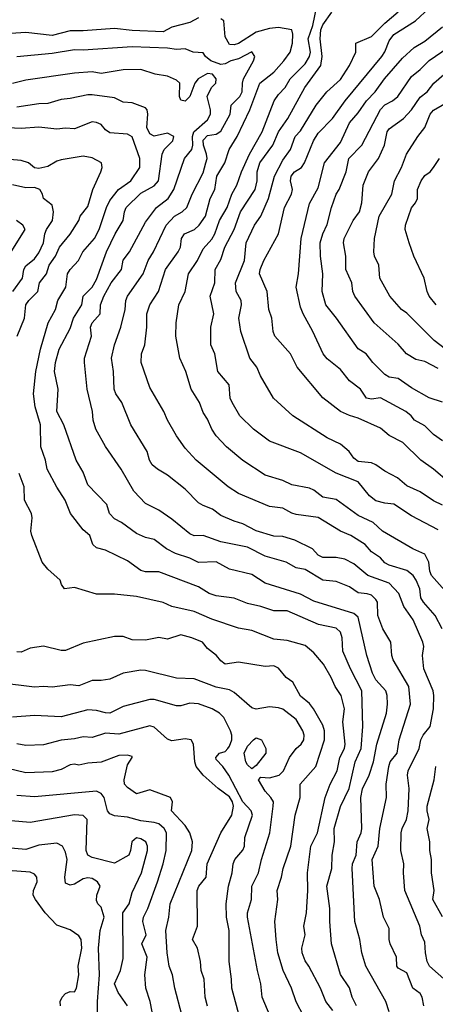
# Model space of a CAD drawing. Header units: metres. Extents: x -46681 to -43747, y -240911 to -237677.
# Tile 975 of 1056: x -44325 to -44278, y -238720 to -238609. Entities that reach past the tile are written whole.
import ezdxf

# ---------------------------------------------------------------- set-up
doc = ezdxf.new("R2010")
doc.units = ezdxf.units.M
doc.layers.add('CONTOUR_INDEX', color=1, linetype='Continuous')
doc.layers.add('CONTOUR_INTER', color=3, linetype='Continuous')

msp = doc.modelspace()

# ---------------------------------------------------------------- linework, layer by layer
at = {"layer": 'CONTOUR_INDEX'}
for points, elevation in [([(-44305.1, -238608.67), (-44306.1, -238609.18), (-44308.1, -238609.71), (-44309.1, -238610.24), (-44312.6, -238610.11), (-44314.6, -238609.88), (-44318.1, -238610.14), (-44319.6, -238610.13), (-44321.6, -238610.67), (-44324.6, -238610.32), (-44328.6, -238610.59), (-44330.1, -238610.58), (-44333.1, -238609.8), (-44335.1, -238609.78), (-44336.6, -238609.14), (-44337.6, -238609.06), (-44341.1, -238608.06)], 120), ([(-44277.63, -238677.52), (-44278.43, -238676.02), (-44279.74, -238674.52), (-44280.02, -238674.02), (-44280.16, -238673.02), (-44280.55, -238672.02), (-44280.91, -238671.52), (-44281.6, -238670.96), (-44283.6, -238670.35), (-44284.1, -238670.07), (-44284.6, -238669.52), (-44285.6, -238668.85), (-44286.32, -238668.02), (-44287.93, -238667.02), (-44289.1, -238666.51), (-44291.6, -238664.97), (-44294.1, -238664.62), (-44294.6, -238664.49), (-44295.6, -238663.94), (-44297.1, -238663.73), (-44300.6, -238662.26), (-44301.76, -238661.52), (-44305.36, -238658.52), (-44306.6, -238657.15), (-44307.6, -238655.77), (-44308.59, -238654.02), (-44309.02, -238653.02), (-44310.6, -238650.34), (-44311.57, -238647.52), (-44311.53, -238646.52), (-44311.16, -238645.52), (-44310.94, -238643.52), (-44310.94, -238642.02), (-44310.61, -238641.02), (-44309.62, -238639.52), (-44308.83, -238637.02), (-44307.4, -238635.02), (-44307.14, -238634.52), (-44307.01, -238633.52), (-44306.69, -238633.02), (-44305.58, -238632.52), (-44305.03, -238632.02), (-44304.32, -238631.02), (-44303.79, -238629.02), (-44303.26, -238628.02), (-44303.06, -238626.52), (-44302.13, -238625.02), (-44301.64, -238623.52), (-44300.76, -238622.02), (-44299.32, -238619.02), (-44298.2, -238616.02), (-44296.6, -238614.77), (-44295.49, -238613.52), (-44294.79, -238612.52), (-44294.5, -238611.52), (-44294.46, -238610.52), (-44294.58, -238610.02), (-44296.1, -238609.74), (-44297.1, -238609.87), (-44298.6, -238610.27), (-44300.6, -238611.54), (-44301.1, -238611.7), (-44301.6, -238611.66), (-44302.1, -238610.8), (-44302.27, -238609.02), (-44302.6, -238608.76)], 120), ([(-44277.6, -238656.33), (-44278.6, -238655.63), (-44279.6, -238654.64), (-44280.76, -238654.02), (-44281.12, -238653.52), (-44281.72, -238653.02), (-44284.6, -238651.5), (-44285.6, -238651.63), (-44286.16, -238651.52), (-44286.83, -238650.52), (-44288.1, -238649.59), (-44289.1, -238648.31), (-44290.6, -238647.09), (-44291.04, -238646.52), (-44292.21, -238644.02), (-44293.3, -238642.02), (-44293.6, -238641.28), (-44294.11, -238639.02), (-44293.85, -238637.52), (-44293.55, -238633.52), (-44292.6, -238629.59), (-44291.6, -238627.83), (-44290.92, -238625.02), (-44289.1, -238622.71), (-44288.1, -238620.5), (-44287.1, -238619.37), (-44286.15, -238618.02), (-44285.2, -238617.02), (-44284.14, -238615.52), (-44282.1, -238613.22), (-44280.8, -238612.02), (-44279.6, -238611.28), (-44277.6, -238609.66)], 125), ([(-44325.56, -238644.52), (-44324.72, -238642.52), (-44324.59, -238641.02), (-44324.25, -238640.52), (-44323.23, -238639.52), (-44323.06, -238638.52), (-44322.25, -238637.52), (-44321.94, -238636.52), (-44321.23, -238635.52), (-44320.77, -238634.52), (-44319.6, -238633.04), (-44318.62, -238631.52), (-44318.47, -238631.02), (-44317.6, -238629.93), (-44317.01, -238628.02), (-44316.12, -238626.02), (-44315.97, -238625.52), (-44316.06, -238625.02), (-44317.1, -238624.43), (-44318.1, -238624.25), (-44320.6, -238624.67), (-44321.1, -238624.82), (-44322.1, -238625.41), (-44323.1, -238625.64), (-44323.6, -238625.56), (-44324.29, -238625.02), (-44325.1, -238624.76), (-44331.1, -238624.21)], 115), ([(-44289.97, -238720.52), (-44290.74, -238719.52), (-44291.34, -238718.02), (-44292.65, -238715.52), (-44293.1, -238714.92), (-44293.42, -238714.02), (-44293.47, -238713.52), (-44293.1, -238712.02), (-44293.23, -238711.02), (-44292.95, -238709.52), (-44292.77, -238707.02), (-44292.82, -238705.02), (-44292.44, -238702.02), (-44291.71, -238700.52), (-44290.82, -238696.52), (-44290.27, -238695.02), (-44289.48, -238693.52), (-44289.17, -238692.02), (-44288.65, -238691.02), (-44288.56, -238690.52), (-44288.84, -238688.02), (-44288.65, -238686.52), (-44289.01, -238685.02), (-44289.71, -238684.02), (-44290.14, -238683.02), (-44291.03, -238681.52), (-44292.1, -238680.24), (-44293.1, -238679.39), (-44295.1, -238678.82), (-44296.6, -238678.67), (-44299.1, -238677.69), (-44300.6, -238677.46), (-44303.6, -238676.42), (-44305.6, -238675.57), (-44308.1, -238674.99), (-44309.1, -238674.56), (-44312.1, -238673.89), (-44314.6, -238673.63), (-44316.6, -238673.6), (-44319.1, -238672.85), (-44320.24, -238673.02), (-44320.57, -238672.52), (-44320.7, -238672.02), (-44322.1, -238670.78), (-44322.75, -238670.02), (-44323.92, -238667.02), (-44324.02, -238666.52), (-44323.88, -238665.02), (-44323.96, -238664.52), (-44324.73, -238663.02), (-44324.78, -238661.52), (-44325.33, -238660.02)], 115), ([(-44307, -238721.02), (-44307.79, -238718.02), (-44308.03, -238716.52), (-44308.42, -238715.52), (-44308.66, -238714.02), (-44308.8, -238711.52), (-44308.45, -238710.02), (-44308.29, -238708.52), (-44305.88, -238702.52), (-44305.78, -238701.52), (-44306.07, -238700.52), (-44306.6, -238699.69), (-44308.17, -238698.02), (-44308.05, -238697.02), (-44308.25, -238696.52), (-44310.6, -238695.67), (-44312.1, -238696.12), (-44313.1, -238695.42), (-44313.44, -238695.02), (-44313.49, -238694.52), (-44313.1, -238692.85), (-44312.59, -238692.02), (-44312.6, -238691.92), (-44313.1, -238691.75), (-44314.1, -238691.8), (-44316.1, -238692.56), (-44317.6, -238692.67), (-44318.6, -238692.88), (-44319.1, -238692.77), (-44319.6, -238692.85), (-44320.6, -238693.37), (-44321.6, -238693.64), (-44324.6, -238693.76), (-44326.6, -238693.25)], 110), ([(-44277.6, -238709.97), (-44278.69, -238708.02), (-44278.54, -238707.02), (-44278.85, -238705.02), (-44278.83, -238703.52), (-44279.03, -238702.52), (-44279.02, -238701.52), (-44279.31, -238700.02), (-44279.1, -238699.02), (-44279.34, -238698.02), (-44279.31, -238697.52), (-44278.53, -238694.52), (-44278.34, -238693.02)], 120)]:
    msp.add_lwpolyline(points, dxfattribs=dict(at, elevation=elevation))
at = {"layer": 'CONTOUR_INTER'}
for points, elevation in [([(-44277.04, -238673.52), (-44278.83, -238671.52), (-44279.02, -238671.02), (-44279.15, -238670.02), (-44279.6, -238669.09), (-44280.93, -238668.52), (-44284.36, -238666.52), (-44285.4, -238665.52), (-44287.1, -238664.73), (-44289.6, -238662.93), (-44291.1, -238662.7), (-44292.1, -238661.91), (-44292.6, -238661.67), (-44294.6, -238661.28), (-44295.6, -238660.8), (-44297.6, -238660.22), (-44300.1, -238658.56), (-44301.95, -238657.02), (-44303.1, -238655.77), (-44303.61, -238655.02), (-44304.1, -238653.91), (-44304.6, -238653.15), (-44304.99, -238652.02), (-44305.95, -238650.52), (-44306.55, -238648.52), (-44307.23, -238647.02), (-44307.65, -238644.52), (-44307.63, -238643.02), (-44307.32, -238641.02), (-44306.62, -238639.52), (-44306.25, -238637.52), (-44305.22, -238636.02), (-44304.6, -238634.7), (-44303.6, -238633.62), (-44303.28, -238633.02), (-44302.75, -238631.52), (-44301.87, -238630.02), (-44301.37, -238628.52), (-44300.79, -238627.52), (-44300.28, -238626.02), (-44299.37, -238624.02), (-44297.94, -238621.52), (-44296.57, -238618.02), (-44296.1, -238617.29), (-44295.33, -238616.52), (-44294.77, -238615.52), (-44293.1, -238613.86), (-44292.6, -238613.02), (-44292.49, -238612.52), (-44292.76, -238611.02), (-44292.23, -238609.52), (-44291.81, -238607.52)], 121), ([(-44278.1, -238666.35), (-44281.1, -238664.77), (-44283.1, -238663.46), (-44284.1, -238663.36), (-44285.1, -238663.08), (-44285.82, -238662.52), (-44287.1, -238660.95), (-44289.6, -238659.96), (-44293.6, -238657.68), (-44297.1, -238656.38), (-44298.92, -238655.02), (-44300.44, -238653.52), (-44301.31, -238652.02), (-44301.53, -238651.52), (-44301.67, -238650.02), (-44302.92, -238648.52), (-44303.26, -238646.52), (-44303.71, -238645.52), (-44303.72, -238643.52), (-44303.39, -238642.02), (-44303.8, -238640.02), (-44303.26, -238638.52), (-44303.24, -238637.02), (-44302.6, -238635.88), (-44302.13, -238634.52), (-44301.1, -238632.52), (-44300.37, -238630.52), (-44298.73, -238628.02), (-44298.5, -238627.02), (-44298.5, -238626.02), (-44298.2, -238625.02), (-44296.71, -238623.02), (-44296.08, -238621.52), (-44295.04, -238620.02), (-44293.12, -238616.52), (-44291.33, -238614.02), (-44291.16, -238613.02), (-44291.4, -238611.02), (-44291.3, -238610.02), (-44291.1, -238609.44), (-44290.06, -238608.02)], 122), ([(-44277.6, -238663.6), (-44278.6, -238663.1), (-44280.1, -238662.09), (-44281.6, -238661.42), (-44282.66, -238660.52), (-44284.1, -238659.77), (-44285.1, -238659.04), (-44285.6, -238658.83), (-44287.1, -238658.67), (-44287.6, -238658.28), (-44288.11, -238657.52), (-44289.1, -238656.7), (-44290.6, -238655.98), (-44294.46, -238653.52), (-44296.64, -238651.52), (-44298.12, -238649.02), (-44298.55, -238648.02), (-44299.34, -238647.02), (-44300.35, -238644.02), (-44300.58, -238642.52), (-44300.27, -238641.02), (-44300.31, -238640.52), (-44300.86, -238639.52), (-44300.92, -238638.52), (-44299.92, -238636.02), (-44299.73, -238634.02), (-44298.81, -238632.02), (-44298.09, -238631.02), (-44297.2, -238629.02), (-44296.55, -238626.52), (-44295.6, -238624.71), (-44294.72, -238623.52), (-44294.22, -238622.02), (-44293.6, -238621.39), (-44291.83, -238618.52), (-44290.62, -238617.02), (-44289.1, -238615.6), (-44288.07, -238614.02), (-44287.35, -238612.52), (-44287.38, -238611.52), (-44285.6, -238610.77), (-44284.1, -238609.26), (-44282.6, -238607.99)], 123), ([(-44276.86, -238661.02), (-44278.6, -238659.53), (-44280.05, -238658.52), (-44282.07, -238656.52), (-44283.6, -238655.74), (-44284.6, -238654.91), (-44287.1, -238653.77), (-44288.1, -238653.49), (-44289.09, -238653.02), (-44291.1, -238651.49), (-44294, -238648.02), (-44294.72, -238646.52), (-44296.49, -238644.52), (-44296.68, -238644.02), (-44296.85, -238642.52), (-44297.18, -238641.52), (-44297.36, -238639.52), (-44298.22, -238637.52), (-44298.15, -238637.02), (-44297.76, -238636.02), (-44296.08, -238633.02), (-44295.42, -238630.02), (-44294.64, -238628.52), (-44294.5, -238628.02), (-44294.75, -238627.02), (-44294.65, -238626.52), (-44294.28, -238626.02), (-44293.51, -238625.52), (-44293.16, -238625.02), (-44292.13, -238622.52), (-44291.6, -238621.67), (-44290, -238620.02), (-44288.57, -238618.02), (-44284.45, -238613.02), (-44284.1, -238612.51), (-44283.6, -238611.27), (-44283.1, -238610.53), (-44280.65, -238609.02), (-44279.1, -238607.58)], 124), ([(-44277.1, -238717.25), (-44279.07, -238715.52), (-44279.31, -238715.02), (-44279.51, -238714.02), (-44279.6, -238712.84), (-44279.96, -238712.02), (-44280.16, -238711.02), (-44281.85, -238707.02), (-44282, -238705.02), (-44281.95, -238704.02), (-44282.28, -238702.52), (-44282.27, -238700.52), (-44282.16, -238700.02), (-44281.65, -238699.02), (-44281.48, -238698.02), (-44281.34, -238695.52), (-44281.56, -238694.02), (-44281.45, -238693.52), (-44280.23, -238691.02), (-44280.05, -238690.02), (-44279.79, -238689.52), (-44278.98, -238688.52), (-44278.62, -238686.52), (-44278.57, -238685.02), (-44278.65, -238684.52), (-44279.7, -238682.02), (-44279.86, -238680.52), (-44279.71, -238679.52), (-44279.81, -238679.02), (-44280.9, -238676.52), (-44281.97, -238675.02), (-44282.53, -238673.52), (-44283.6, -238672.38), (-44286.03, -238671.52), (-44287.6, -238670.21), (-44288.6, -238669.66), (-44289.6, -238669.48), (-44291.1, -238669.47), (-44291.6, -238669.21), (-44292.25, -238668.52), (-44294.25, -238667.52), (-44295.6, -238667.13), (-44296.6, -238667.08), (-44298.6, -238666.48), (-44300.1, -238665.69), (-44301.1, -238665.4), (-44302.6, -238664.73), (-44303.53, -238664.02), (-44304.6, -238663.64), (-44305.1, -238663.31), (-44306.6, -238661.79), (-44308.6, -238660.19), (-44309.75, -238659.52), (-44310.33, -238659.02), (-44310.65, -238658.52), (-44310.91, -238657.52), (-44312.74, -238654.52), (-44313.77, -238652.02), (-44314.43, -238651.02), (-44314.62, -238650.52), (-44314.69, -238648.52), (-44314.93, -238647.02), (-44314.58, -238645.52), (-44313.88, -238643.52), (-44313.39, -238641.52), (-44313.3, -238640.52), (-44313.1, -238640.02), (-44311.34, -238637.52), (-44310.77, -238636.02), (-44310.17, -238635.02), (-44308.75, -238632.02), (-44307.83, -238631.02), (-44306.96, -238630.52), (-44306.42, -238630.02), (-44305.81, -238628.52), (-44304.6, -238626.15), (-44304.27, -238625.02), (-44304.15, -238624.52), (-44304.2, -238624.02), (-44304.55, -238623.02), (-44304.6, -238622.45), (-44304.1, -238621.94), (-44303.1, -238621.79), (-44302.6, -238621.44), (-44301.54, -238619.52), (-44301.43, -238618.52), (-44300.44, -238617.52), (-44300.19, -238617.02), (-44300.16, -238616.02), (-44300.02, -238615.52), (-44298.9, -238613.52), (-44298.75, -238613.02), (-44299.1, -238612.51), (-44300.6, -238613.3), (-44301.48, -238613.52), (-44302.1, -238613.86), (-44302.6, -238613.92), (-44303.72, -238613.52), (-44304.33, -238613.02), (-44304.6, -238612.61), (-44305.7, -238612.52), (-44306.6, -238612.15), (-44307.6, -238612.25), (-44308.6, -238612.1), (-44312.6, -238611.92), (-44318.1, -238612.29), (-44319.1, -238612.26), (-44321.6, -238612.67), (-44325.6, -238613.06)], 119), ([(-44277.6, -238651.98), (-44279.1, -238651.49), (-44281.1, -238650.35), (-44282.6, -238649.32), (-44283.6, -238649.15), (-44284.1, -238648.87), (-44285.47, -238647.52), (-44286.2, -238646.52), (-44287.1, -238645.95), (-44289.55, -238642.52), (-44290.77, -238641.02), (-44291.17, -238639.52), (-44291.1, -238637.52), (-44291.36, -238635.52), (-44291.38, -238634.02), (-44291.1, -238633.02), (-44290.6, -238631.96), (-44290.12, -238630.02), (-44289.6, -238628.55), (-44289.24, -238628.02), (-44288.47, -238626.02), (-44288.15, -238624.52), (-44286.69, -238623.02), (-44284.6, -238618.98), (-44284.1, -238618.47), (-44283.22, -238618.02), (-44282.63, -238617.52), (-44281.1, -238615.29), (-44280.1, -238614.49), (-44279.1, -238613.48), (-44276.94, -238612.02)], 126), ([(-44279.69, -238720.02), (-44279.88, -238719.02), (-44280.1, -238718.62), (-44280.95, -238718.02), (-44281.6, -238716.29), (-44282.6, -238715.75), (-44282.75, -238715.52), (-44282.78, -238714.52), (-44283.49, -238713.02), (-44283.6, -238712.55), (-44283.6, -238711.28), (-44284.24, -238710.02), (-44284.7, -238708.02), (-44285.3, -238706.52), (-44285.51, -238703.52), (-44284.86, -238702.02), (-44284.67, -238700.02), (-44283.92, -238696.52), (-44283.95, -238695.02), (-44283.66, -238693.02), (-44283.5, -238692.52), (-44282.7, -238691.52), (-44282.47, -238690.02), (-44281.2, -238686.02), (-44281.38, -238684.02), (-44283.15, -238681.02), (-44283.3, -238680.52), (-44283.44, -238679.02), (-44284.32, -238677.52), (-44284.87, -238676.02), (-44284.93, -238674.52), (-44285.1, -238674.2), (-44285.6, -238673.74), (-44286.1, -238673.57), (-44287.1, -238673.47), (-44288.1, -238672.78), (-44289.6, -238672.2), (-44291.1, -238672.04), (-44293.1, -238670.85), (-44294.1, -238670.66), (-44295.24, -238670.02), (-44297.6, -238669.33), (-44299.6, -238668.32), (-44302.6, -238667.71), (-44304.6, -238667.02), (-44305.6, -238667.03), (-44306.1, -238666.83), (-44308.1, -238665.18), (-44309.6, -238664.15), (-44311.1, -238663.41), (-44312.42, -238662.02), (-44313.82, -238659.52), (-44315.6, -238656.97), (-44316.69, -238655.02), (-44316.99, -238654.02), (-44317.08, -238653.02), (-44317.68, -238650.52), (-44317.97, -238647.52), (-44317.96, -238647.02), (-44317.18, -238644.52), (-44317.29, -238643.52), (-44317.12, -238643.02), (-44316.21, -238642.02), (-44316.15, -238641.02), (-44315.8, -238640.02), (-44314.97, -238638.52), (-44313.81, -238637.02), (-44313.6, -238635.99), (-44312.91, -238635.02), (-44311.1, -238631.68), (-44309.86, -238630.02), (-44308.54, -238629.02), (-44307.88, -238628.02), (-44306.68, -238624.52), (-44305.87, -238623.52), (-44305.75, -238623.02), (-44305.78, -238622.02), (-44305.62, -238621.52), (-44304.1, -238620.17), (-44303.76, -238619.52), (-44303.76, -238619.02), (-44304.12, -238617.52), (-44303.64, -238616.52), (-44303.17, -238616.02), (-44303.11, -238615.52), (-44303.52, -238615.02), (-44304.1, -238614.93), (-44305.14, -238615.52), (-44305.51, -238616.02), (-44306.1, -238617.52), (-44306.6, -238618.04), (-44307.1, -238617.95), (-44307.26, -238617.52), (-44307.23, -238616.02), (-44307.6, -238615.67), (-44308.6, -238615.23), (-44309.98, -238615.02), (-44311.6, -238614.48), (-44313.6, -238614.53), (-44316.1, -238614.95), (-44317.1, -238614.75), (-44319.1, -238614.89), (-44324.6, -238615.69), (-44326.1, -238616.07)], 118), ([(-44278.1, -238648.17), (-44279.6, -238647.4), (-44280.6, -238647.18), (-44281.66, -238646.52), (-44282.6, -238645.43), (-44285.3, -238643.02), (-44287.48, -238640.02), (-44287.7, -238639.52), (-44287.82, -238638.52), (-44288.48, -238637.02), (-44288.49, -238635.52), (-44288.76, -238634.02), (-44288.67, -238633.52), (-44287.67, -238631.52), (-44286.94, -238630.52), (-44286.69, -238629.52), (-44286.53, -238627.52), (-44285.94, -238626.02), (-44284.8, -238624.52), (-44284.15, -238623.02), (-44283.84, -238621.52), (-44283.6, -238621.17), (-44281.98, -238620.02), (-44281.1, -238619.02), (-44280.1, -238617.61), (-44279.32, -238617.02), (-44278.56, -238616.02), (-44276.6, -238614.35)], 127), ([(-44283.6, -238720.68), (-44283.98, -238719.52), (-44286.24, -238715.52), (-44286.69, -238714.02), (-44286.92, -238712.52), (-44287.47, -238710.52), (-44287.79, -238704.52), (-44287.74, -238704.02), (-44287.34, -238703.02), (-44287.21, -238701.52), (-44286.78, -238700.52), (-44286.7, -238700.02), (-44286.79, -238696.52), (-44286.6, -238695.56), (-44285.86, -238694.02), (-44285.36, -238692.52), (-44285.01, -238690.52), (-44283.92, -238687.02), (-44283.8, -238686.02), (-44283.83, -238685.02), (-44283.99, -238684.52), (-44285.1, -238683.27), (-44285.5, -238682.52), (-44286.11, -238680.52), (-44287.1, -238676.22), (-44287.6, -238675.81), (-44292.1, -238674.39), (-44293.6, -238673.63), (-44297.6, -238672.37), (-44299.1, -238671.38), (-44301.6, -238670.8), (-44303.1, -238669.98), (-44305.1, -238670.04), (-44306.1, -238669.55), (-44307.69, -238669.02), (-44308.72, -238668.52), (-44310.1, -238667.47), (-44311.1, -238667.21), (-44312.1, -238666.77), (-44313.78, -238665.52), (-44314.6, -238665.11), (-44315.15, -238664.52), (-44315.44, -238663.52), (-44317.6, -238661.3), (-44318.1, -238659.87), (-44318.92, -238658.52), (-44320.31, -238654.52), (-44321.1, -238653.02), (-44320.95, -238650.52), (-44321.34, -238648.52), (-44321.23, -238647.52), (-44320.83, -238646.02), (-44319.6, -238643.66), (-44319.19, -238642.52), (-44318.28, -238641.02), (-44318.11, -238640.02), (-44317.1, -238639), (-44316.6, -238638.17), (-44315.5, -238635.02), (-44314.5, -238633.02), (-44313.59, -238631.52), (-44313.47, -238630.52), (-44313.26, -238630.02), (-44311.6, -238628.41), (-44310.1, -238627.59), (-44309.62, -238627.02), (-44309.2, -238624.02), (-44308.99, -238623.52), (-44308.01, -238622.52), (-44307.89, -238622.02), (-44308.6, -238621.68), (-44310.1, -238622.01), (-44310.6, -238621.74), (-44310.92, -238621.02), (-44310.83, -238619.52), (-44310.9, -238619.02), (-44311.1, -238618.8), (-44312.6, -238618.23), (-44313.6, -238618.16), (-44314.6, -238617.69), (-44317.1, -238617.34), (-44317.6, -238617.33), (-44319.6, -238617.77), (-44320.6, -238617.85), (-44322.1, -238618.32), (-44323.1, -238618.34), (-44325.6, -238618.74)], 117), ([(-44277.25, -238646.02), (-44278.52, -238645.02), (-44281.6, -238641.96), (-44282.21, -238641.52), (-44283.54, -238640.02), (-44284.66, -238638.02), (-44284.79, -238636.52), (-44285.27, -238635.52), (-44285.35, -238635.02), (-44285.25, -238633.52), (-44284.73, -238631.02), (-44283.3, -238628.52), (-44283, -238627.02), (-44282.23, -238625.52), (-44281.67, -238624.02), (-44280.39, -238622.02), (-44279.57, -238621.02), (-44278.98, -238619.52), (-44278.6, -238619.06), (-44275.93, -238617.52)], 128), ([(-44287.31, -238720.02), (-44287.78, -238719.02), (-44288.1, -238717.98), (-44289.1, -238716.47), (-44290.11, -238713.02), (-44290.31, -238710.52), (-44290.3, -238709.02), (-44290.64, -238706.52), (-44290.09, -238704.52), (-44290.03, -238703.02), (-44289.78, -238701.52), (-44289.8, -238700.02), (-44289.1, -238697.56), (-44288.11, -238695.52), (-44287.43, -238692.52), (-44286.77, -238691.02), (-44286.59, -238688.52), (-44286.7, -238684.52), (-44287.98, -238682.02), (-44288.83, -238680.02), (-44288.91, -238678.52), (-44289.1, -238677.89), (-44289.6, -238677.43), (-44291.59, -238677.02), (-44295.1, -238675.51), (-44296.6, -238675.48), (-44298.1, -238674.99), (-44299.6, -238674.67), (-44301.1, -238674.08), (-44303.1, -238673.81), (-44303.9, -238673.52), (-44305.1, -238672.8), (-44309.6, -238671.1), (-44311.1, -238671.09), (-44311.6, -238670.95), (-44313.1, -238669.84), (-44315.6, -238668.64), (-44316.6, -238668.39), (-44317.04, -238668.02), (-44317.38, -238667.02), (-44318.1, -238666.38), (-44319.53, -238664.52), (-44320.14, -238663.02), (-44321.1, -238661.57), (-44322.18, -238659.52), (-44322.35, -238658.52), (-44322.88, -238657.02), (-44322.94, -238654.52), (-44323.53, -238652.52), (-44323.73, -238651.02), (-44323.44, -238648.52), (-44322.92, -238646.02), (-44322.06, -238643.02), (-44321.24, -238641.52), (-44320.98, -238640.52), (-44320.06, -238639.02), (-44319.89, -238637.52), (-44319.6, -238637.03), (-44318.66, -238636.02), (-44318.15, -238635.02), (-44316.83, -238633.52), (-44316.33, -238632.52), (-44315.47, -238630.02), (-44315.1, -238629.25), (-44314.13, -238628.02), (-44312.76, -238627.02), (-44311.73, -238625.52), (-44311.74, -238624.52), (-44312.6, -238622.09), (-44313.1, -238621.77), (-44315.1, -238621.62), (-44315.6, -238621.28), (-44316.1, -238620.7), (-44316.6, -238620.45), (-44317.1, -238620.39), (-44319.1, -238621.19), (-44320.1, -238621.08), (-44321.1, -238621.22), (-44323.1, -238620.99), (-44325.1, -238621.13), (-44326.6, -238621.07)], 116), ([(-44278.31, -238641.02), (-44279.1, -238640.02), (-44279.34, -238639.52), (-44279.66, -238638.02), (-44280.82, -238635.52), (-44281.36, -238634.02), (-44281.79, -238632.52), (-44281.78, -238632.02), (-44281.1, -238630.06), (-44280.63, -238629.52), (-44280.43, -238629.02), (-44280.43, -238628.02), (-44280.01, -238627.02), (-44279.6, -238626.42), (-44278.98, -238626.02), (-44278.6, -238625.54), (-44277.92, -238624.52)], 129), ([(-44326.05, -238639.52), (-44324.96, -238638.02), (-44324.79, -238637.02), (-44324.6, -238636.61), (-44323.6, -238635.81), (-44323.1, -238635.16), (-44322.59, -238634.02), (-44322.45, -238633.02), (-44322.25, -238632.52), (-44321.56, -238631.52), (-44321.45, -238630.52), (-44321.6, -238629.78), (-44322.58, -238629.02), (-44322.69, -238628.52), (-44323, -238628.02), (-44323.6, -238627.8), (-44324.6, -238627.83), (-44326.1, -238627.49)], 114), ([(-44326.22, -238635.02), (-44324.66, -238632.52), (-44324.93, -238632.02), (-44325.64, -238631.52)], 113), ([(-44291.51, -238724.52), (-44294.1, -238719.56), (-44294.64, -238718.02), (-44295.57, -238716.02), (-44296.16, -238714.02), (-44296.37, -238712.52), (-44296.52, -238710.52), (-44296.18, -238708.02), (-44296.23, -238707.02), (-44295.75, -238705.52), (-44295.57, -238704.52), (-44294.69, -238702.02), (-44294.22, -238698.52), (-44293.65, -238696.52), (-44293.63, -238695.02), (-44291.88, -238693.02), (-44290.89, -238690.02), (-44290.92, -238689.02), (-44291.1, -238688.36), (-44292.14, -238686.52), (-44292.6, -238685.92), (-44293.6, -238685.11), (-44294.49, -238683.52), (-44295.22, -238683.02), (-44296.1, -238681.97), (-44296.6, -238681.7), (-44297.6, -238681.76), (-44300.6, -238681.29), (-44302.1, -238681.5), (-44302.6, -238681.12), (-44303.07, -238680.52), (-44304.1, -238679.72), (-44304.67, -238679.02), (-44305.87, -238678.52), (-44307.1, -238678.2), (-44308.6, -238678.67), (-44309.6, -238678.5), (-44311.1, -238678.78), (-44312.6, -238678.77), (-44313.6, -238678.38), (-44314.6, -238678.37), (-44318.1, -238679.12), (-44320.1, -238679.96), (-44320.6, -238679.98), (-44322.6, -238679.47), (-44324.1, -238679.69), (-44325.1, -238680.15), (-44325.6, -238680.11)], 114), ([(-44296.6, -238722.14), (-44297.92, -238719.02), (-44298.08, -238717.52), (-44298.47, -238716.02), (-44299.6, -238710.02), (-44299.6, -238709.51), (-44299.12, -238708.02), (-44299.1, -238706.52), (-44298.35, -238705.02), (-44298.01, -238703.52), (-44297.06, -238700.52), (-44296.7, -238697.52), (-44296.67, -238697.02), (-44296.94, -238696.52), (-44297.6, -238695.83), (-44298.36, -238694.52), (-44298.1, -238694.22), (-44297.1, -238694.3), (-44296.03, -238694.02), (-44295.52, -238693.52), (-44294.84, -238692.02), (-44294.1, -238691), (-44293.55, -238690.52), (-44293.25, -238690.02), (-44293.21, -238689.52), (-44293.34, -238689.02), (-44294.1, -238687.75), (-44295.6, -238686.57), (-44296.1, -238686.42), (-44297.1, -238686.31), (-44298.6, -238686.56), (-44299.1, -238686.44), (-44301.1, -238684.68), (-44301.6, -238684.4), (-44303.1, -238684.11), (-44305.6, -238683.15), (-44307.6, -238683.08), (-44311.1, -238682.23), (-44311.6, -238682.18), (-44313.6, -238682.51), (-44315.1, -238683.2), (-44316.1, -238683.34), (-44317.1, -238683.33), (-44318.6, -238683.96), (-44319.6, -238683.84), (-44321.6, -238684.1), (-44322.6, -238684.02), (-44323.6, -238684.1), (-44327.6, -238683.59)], 113), ([(-44300.4, -238721.52), (-44301.36, -238718.02), (-44301.38, -238717.02), (-44301.67, -238715.02), (-44301.64, -238711.52), (-44301.95, -238710.02), (-44301.98, -238708.52), (-44301.72, -238706.52), (-44301.31, -238705.02), (-44301.19, -238704.02), (-44301, -238703.52), (-44300.1, -238702.47), (-44299.92, -238702.02), (-44299.88, -238701.02), (-44299.02, -238698.52), (-44299.16, -238698.02), (-44300.1, -238697.02), (-44301.69, -238694.02), (-44302.38, -238693.02), (-44303.1, -238692.26), (-44303.17, -238692.02), (-44302.75, -238691.52), (-44302.1, -238691.34), (-44301.81, -238691.02), (-44301.6, -238690.74), (-44301.37, -238690.02), (-44301.35, -238689.52), (-44301.49, -238689.02), (-44302.26, -238687.52), (-44302.76, -238687.02), (-44303.57, -238686.52), (-44305.1, -238685.99), (-44306.1, -238685.88), (-44307.1, -238686.19), (-44307.6, -238686.2), (-44310.1, -238685.48), (-44310.6, -238685.48), (-44313.6, -238686.27), (-44315.1, -238687.02), (-44315.6, -238687), (-44316.6, -238686.71), (-44317.6, -238686.64), (-44320.6, -238687.45), (-44323.6, -238687.3), (-44326.1, -238687.47)], 112), ([(-44304.1, -238720.03), (-44304.35, -238719.02), (-44304.49, -238717.02), (-44304.81, -238716.02), (-44304.87, -238715.02), (-44305.24, -238713.52), (-44305.77, -238712.52), (-44305.21, -238711.02), (-44305.25, -238707.02), (-44305.08, -238706.52), (-44304.26, -238705.52), (-44304.15, -238704.02), (-44302.6, -238700.52), (-44301.37, -238698.52), (-44301.18, -238697.52), (-44301.29, -238697.02), (-44301.6, -238696.44), (-44302.9, -238695.52), (-44304.58, -238694.02), (-44305.36, -238693.02), (-44305.54, -238692.52), (-44305.69, -238690.52), (-44305.95, -238690.02), (-44306.6, -238689.91), (-44308.1, -238690.16), (-44308.6, -238689.96), (-44310.1, -238688.6), (-44310.6, -238688.46), (-44314.1, -238689.38), (-44315.6, -238689.27), (-44317.1, -238689.76), (-44318.1, -238689.7), (-44319.1, -238689.93), (-44320.6, -238690.05), (-44322.6, -238690.59), (-44324.6, -238690.68), (-44325.6, -238690.49)], 111), ([(-44298.92, -238690.02), (-44298.6, -238689.79), (-44298, -238690.02), (-44297.53, -238691.02), (-44297.53, -238691.52), (-44298.6, -238692.93), (-44299.1, -238693.3), (-44299.6, -238692.86), (-44299.78, -238692.52), (-44299.96, -238691.52), (-44299.6, -238690.73), (-44298.92, -238690.02)], 113), ([(-44310.07, -238722.02), (-44310.56, -238719.52), (-44311.06, -238718.02), (-44311.16, -238716.52), (-44310.9, -238714.52), (-44311.51, -238713.02), (-44311.01, -238712.02), (-44311.39, -238710.52), (-44311.31, -238710.02), (-44310.82, -238709.02), (-44309.74, -238706.02), (-44309.09, -238704.02), (-44308.77, -238702.52), (-44308.73, -238700.52), (-44309, -238700.02), (-44309.6, -238699.51), (-44310.1, -238699.35), (-44311.6, -238699.17), (-44313.1, -238698.74), (-44314.6, -238698.61), (-44315.1, -238698.37), (-44315.38, -238698.02), (-44315.75, -238696.52), (-44316.1, -238696.06), (-44316.6, -238695.8), (-44323.6, -238696.45), (-44325.6, -238696.3)], 109), ([(-44313.11, -238720.02), (-44314.17, -238718.52), (-44314.6, -238717.52), (-44313.91, -238716.02), (-44313.6, -238714.69), (-44313.64, -238709.52), (-44312.93, -238708.52), (-44312.6, -238707.24), (-44311.53, -238705.02), (-44310.87, -238702.52), (-44310.85, -238702.02), (-44311.06, -238701.52), (-44311.6, -238701.19), (-44312.1, -238701.08), (-44312.63, -238701.52), (-44312.78, -238702.52), (-44312.98, -238703.02), (-44314.6, -238703.93), (-44317.1, -238703.3), (-44317.6, -238703.02), (-44317.79, -238702.52), (-44317.66, -238699.02), (-44318.1, -238698.56), (-44319.1, -238698.48), (-44324.1, -238699.33), (-44327.1, -238699.1)], 108), ([(-44316.49, -238721.52), (-44316.5, -238719.52), (-44316.29, -238716.52), (-44316.38, -238713.52), (-44316.21, -238711.52), (-44315.75, -238710.02), (-44316.1, -238708.89), (-44316.45, -238708.52), (-44316.6, -238708.15), (-44316.57, -238707.52), (-44316.2, -238706.52), (-44316.5, -238706.02), (-44317.1, -238705.66), (-44317.6, -238705.58), (-44318.1, -238705.71), (-44319.1, -238706.3), (-44319.6, -238706.39), (-44320.1, -238706.19), (-44320.2, -238705.52), (-44319.93, -238703.52), (-44320.1, -238702.69), (-44320.43, -238702.02), (-44321.1, -238701.67), (-44323.1, -238701.89), (-44324.6, -238702.37), (-44327.6, -238702.12)], 107), ([(-44320.66, -238720.02), (-44320.7, -238719.52), (-44320.5, -238719.02), (-44320.1, -238718.62), (-44319.6, -238718.4), (-44319.1, -238718.43), (-44318.88, -238718.02), (-44318.61, -238716.52), (-44318.68, -238715.52), (-44318.27, -238713.52), (-44318.34, -238712.52), (-44318.6, -238712.13), (-44319.6, -238711.43), (-44321.1, -238710.92), (-44322.39, -238709.52), (-44323.51, -238708.02), (-44323.75, -238707.52), (-44323.7, -238707.02), (-44323.29, -238706.02), (-44323.35, -238705.52), (-44323.6, -238705.17), (-44324.1, -238704.95), (-44326.6, -238704.76)], 106)]:
    msp.add_lwpolyline(points, dxfattribs=dict(at, elevation=elevation))

doc.saveas('drawing.dxf')
